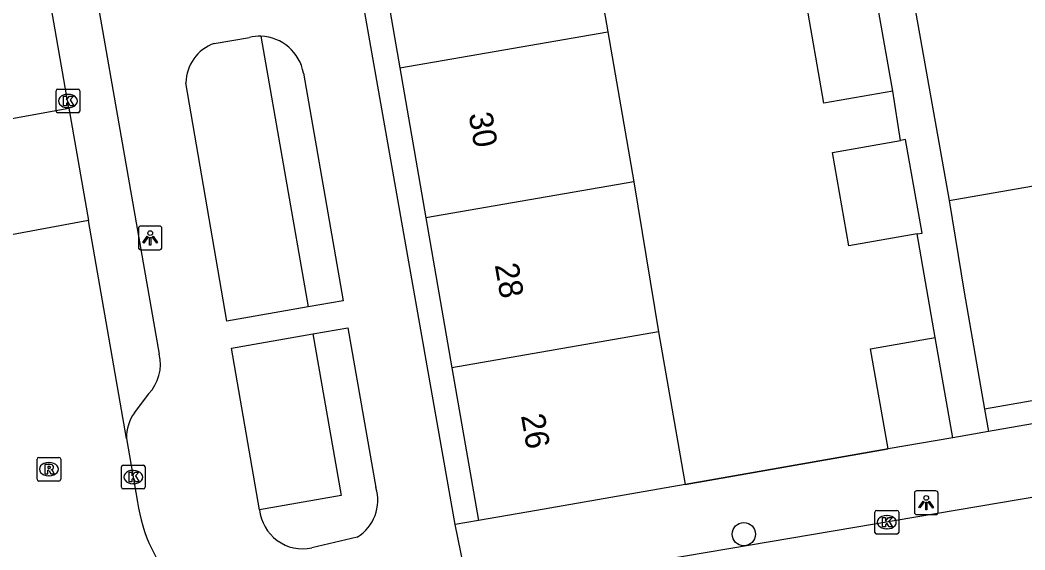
# Model space of a CAD drawing. Extents: x 162880 to 165536, y 384011 to 385179.
# Drawn here: x 164239.51 to 164281.91, y 384679.68 to 384702.05 of the extents above; entities that cross this region are included whole.
import ezdxf

# ---------------------------------------------------------------- set-up
doc = ezdxf.new("R2010")
doc.units = 0
for name, color, linetype in [('IMGEO_Boom', 7, 'Continuous'), ('IMGEO_Groenvoorziening', 7, 'Continuous'), ('IMGEO_Kolk', 7, 'Continuous'), ('IMGEO_Lichtpunt', 7, 'Continuous'), ('IMGEO_Muur', 7, 'Continuous'), ('IMGEO_Pand', 7, 'Continuous'), ('IMGEO_Pand_nummerreeks', 7, 'Continuous'), ('IMGEO_Rijbaan_lokaal_open', 7, 'Continuous'), ('IMGEO_Rioolput', 7, 'Continuous'), ('IMGEO_Voetpad_open', 7, 'Continuous')]:
    doc.layers.add(name, color=color, linetype=linetype)

msp = doc.modelspace()

# ---------------------------------------------------------------- linework, layer by layer
at = {"layer": 'IMGEO_Boom'}
msp.add_circle((164270.048, 384680.346), 0.489, dxfattribs=at)
at = {"layer": 'IMGEO_Groenvoorziening'}
for points in [[(164249.67, 384701.369), (164251.666, 384689.938)], [(164251.865, 384688.805), (164253.057, 384681.977), (164249.61, 384681.375)]]:
    msp.add_lwpolyline(points, dxfattribs=at)
at = {"layer": 'IMGEO_Kolk'}
for p, q in [((164241.023, 384698.211), (164241.023, 384699.063)), ((164241.098, 384699.137), (164241.95, 384699.137)), ((164241.511, 384698.917), (164241.536, 384698.917)), ((164242.024, 384699.063), (164242.024, 384698.211)), ((164241.95, 384698.137), (164241.098, 384698.137)), ((164241.534, 384698.357), (164241.509, 384698.357)), ((164243.783, 384682.331), (164243.783, 384683.183)), ((164243.858, 384683.257), (164244.71, 384683.257)), ((164244.784, 384683.183), (164244.784, 384682.331)), ((164244.271, 384683.037), (164244.296, 384683.037)), ((164244.294, 384682.477), (164244.269, 384682.477)), ((164244.71, 384682.257), (164243.858, 384682.257)), ((164275.582, 384680.423), (164275.582, 384681.275)), ((164275.657, 384681.349), (164276.509, 384681.349)), ((164276.07, 384681.129), (164276.095, 384681.129)), ((164276.583, 384681.275), (164276.583, 384680.423)), ((164276.509, 384680.349), (164275.657, 384680.349)), ((164276.093, 384680.569), (164276.068, 384680.569))]:
    msp.add_line(p, q, dxfattribs=at)
for points in [[(164241.023, 384698.211), (164241.023, 384699.063)], [(164241.098, 384699.137), (164241.95, 384699.137)], [(164242.024, 384699.063), (164242.024, 384698.211)], [(164241.344, 384698.837), (164241.467, 384698.837), (164241.467, 384698.686), (164241.597, 384698.837), (164241.761, 384698.837), (164241.615, 384698.686), (164241.768, 384698.437), (164241.616, 384698.437), (164241.531, 384698.601), (164241.467, 384698.534), (164241.467, 384698.437), (164241.344, 384698.437), (164241.344, 384698.837)], [(164241.95, 384698.137), (164241.098, 384698.137)], [(164243.783, 384682.331), (164243.783, 384683.183)], [(164243.858, 384683.257), (164244.71, 384683.257)], [(164244.784, 384683.183), (164244.784, 384682.331)], [(164244.104, 384682.957), (164244.227, 384682.957), (164244.227, 384682.806), (164244.357, 384682.957), (164244.521, 384682.957), (164244.375, 384682.806), (164244.528, 384682.557), (164244.376, 384682.557), (164244.291, 384682.721), (164244.227, 384682.654), (164244.227, 384682.557), (164244.104, 384682.557), (164244.104, 384682.957)], [(164244.71, 384682.257), (164243.858, 384682.257)], [(164275.582, 384680.423), (164275.582, 384681.275)], [(164275.657, 384681.349), (164276.509, 384681.349)], [(164275.903, 384681.049), (164276.026, 384681.049), (164276.026, 384680.898), (164276.156, 384681.049), (164276.32, 384681.049), (164276.174, 384680.898), (164276.327, 384680.649), (164276.175, 384680.649), (164276.09, 384680.813), (164276.026, 384680.746), (164276.026, 384680.649), (164275.903, 384680.649), (164275.903, 384681.049)], [(164276.583, 384681.275), (164276.583, 384680.423)], [(164276.509, 384680.349), (164275.657, 384680.349)]]:
    msp.add_lwpolyline(points, dxfattribs=at)
for centre, start, end in [((164241.1, 384699.061), 91.552, 178.448), ((164241.1, 384699.061), 91.552, 178.448), ((164241.948, 384699.061), 1.552, 88.448), ((164241.948, 384699.061), 1.552, 88.448), ((164241.1, 384698.213), 181.552, 268.448), ((164241.1, 384698.213), 181.552, 268.448), ((164241.948, 384698.213), 271.552, 358.448), ((164241.948, 384698.213), 271.552, 358.448), ((164243.86, 384683.181), 91.552, 178.448), ((164243.86, 384683.181), 91.552, 178.448), ((164244.708, 384683.181), 1.552, 88.448), ((164244.708, 384683.181), 1.552, 88.448), ((164243.86, 384682.333), 181.552, 268.448), ((164243.86, 384682.333), 181.552, 268.448), ((164244.708, 384682.333), 271.552, 358.448), ((164244.708, 384682.333), 271.552, 358.448), ((164275.659, 384681.273), 91.552, 178.448), ((164275.659, 384681.273), 91.552, 178.448), ((164276.507, 384681.273), 1.552, 88.448), ((164276.507, 384681.273), 1.552, 88.448), ((164275.659, 384680.425), 181.552, 268.448), ((164275.659, 384680.425), 181.552, 268.448), ((164276.507, 384680.425), 271.552, 358.448), ((164276.507, 384680.425), 271.552, 358.448)]:
    msp.add_arc(centre, 0.0765, start, end, dxfattribs=at)
for centre, major_axis, ratio, start_param, end_param in [((164241.51, 384698.637), (-0.387, 0.002), 0.722429, 4.712389, 7.853982), ((164241.535, 384698.637), (-0.39, 0.002), 0.717154, 1.570796, 4.712389), ((164244.27, 384682.757), (-0.387, 0.002), 0.722429, 4.712389, 7.853982), ((164244.295, 384682.757), (-0.39, 0.002), 0.717154, 1.570796, 4.712389), ((164276.069, 384680.849), (-0.387, 0.002), 0.722429, 4.712389, 7.853982), ((164276.094, 384680.849), (-0.39, 0.002), 0.717154, 1.570796, 4.712389)]:
    msp.add_ellipse(centre, major_axis=major_axis, ratio=ratio, start_param=start_param, end_param=end_param, dxfattribs=at)
at = {"layer": 'IMGEO_Lichtpunt'}
for p, q in [((164245.399, 384693.354), (164244.591, 384693.354)), ((164245.399, 384693.354), (164244.591, 384693.354)), ((164244.497, 384693.259), (164244.497, 384692.452)), ((164244.497, 384693.259), (164244.497, 384692.452)), ((164245.493, 384692.452), (164245.493, 384693.259)), ((164245.493, 384692.452), (164245.493, 384693.259)), ((164244.591, 384692.358), (164245.399, 384692.358)), ((164244.591, 384692.358), (164245.399, 384692.358)), ((164277.247, 384682.077), (164277.247, 384681.27)), ((164277.247, 384682.077), (164277.247, 384681.27)), ((164278.149, 384682.172), (164277.341, 384682.172)), ((164278.149, 384682.172), (164277.341, 384682.172)), ((164278.243, 384681.27), (164278.243, 384682.077)), ((164278.243, 384681.27), (164278.243, 384682.077)), ((164277.341, 384681.176), (164278.149, 384681.176)), ((164277.341, 384681.176), (164278.149, 384681.176))]:
    msp.add_line(p, q, dxfattribs=at)
for points in [[(164244.871, 384692.923), (164244.91, 384692.895), (164244.722, 384692.633), (164244.684, 384692.66), (164244.871, 384692.923)], [(164245.083, 384692.895), (164245.121, 384692.922), (164245.308, 384692.66), (164245.269, 384692.632), (164245.083, 384692.895)], [(164244.973, 384692.875), (164245.02, 384692.875), (164245.02, 384692.553), (164244.973, 384692.553), (164244.973, 384692.875)], [(164277.621, 384681.741), (164277.66, 384681.713), (164277.472, 384681.451), (164277.434, 384681.478), (164277.621, 384681.741)], [(164277.723, 384681.693), (164277.77, 384681.693), (164277.77, 384681.371), (164277.723, 384681.371), (164277.723, 384681.693)], [(164277.833, 384681.713), (164277.871, 384681.74), (164278.058, 384681.478), (164278.019, 384681.45), (164277.833, 384681.713)]]:
    msp.add_lwpolyline(points, dxfattribs=at)
for centre in [(164244.996, 384693.057), (164277.746, 384681.875)]:
    msp.add_circle(centre, 0.0994, dxfattribs=at)
for centre, start, end in [((164244.591, 384693.259), 90, 180), ((164244.591, 384693.259), 90, 180), ((164245.399, 384693.259), 0, 90), ((164245.399, 384693.259), 0, 90), ((164244.591, 384692.452), 180, 270), ((164244.591, 384692.452), 180, 270), ((164245.399, 384692.452), 270, 0), ((164245.399, 384692.452), 270, 360), ((164277.341, 384682.077), 90, 180), ((164277.341, 384682.077), 90, 180), ((164278.149, 384682.077), 0, 90), ((164278.149, 384682.077), 0, 90), ((164277.341, 384681.27), 180, 270), ((164277.341, 384681.27), 180, 270), ((164278.149, 384681.27), 270, 0), ((164278.149, 384681.27), 270, 360)]:
    msp.add_arc(centre, 0.0946, start, end, dxfattribs=at)
at = {"layer": 'IMGEO_Muur'}
msp.add_lwpolyline([(164276.136, 384683.942), (164267.572, 384682.442)], dxfattribs=at)
at = {"layer": 'IMGEO_Pand'}
for points in [[(164263.208, 384707.891), (164264.309, 384701.56)], [(164254.43, 384706.365), (164255.53, 384700.034)], [(164276.33, 384699.045), (164275.553, 384703.514)], [(164276.33, 384699.045), (164273.43, 384698.541), (164272.653, 384703.01)], [(164255.53, 384700.034), (164264.309, 384701.56)], [(164264.309, 384701.56), (164265.41, 384695.229)], [(164255.53, 384700.034), (164256.631, 384693.704)], [(164277.36, 384693.022), (164274.485, 384692.514), (164273.786, 384696.464), (164276.665, 384696.973)], [(164277.36, 384693.022), (164277.573, 384693.06), (164276.875, 384697.01), (164276.665, 384696.973)], [(164278.713, 384694.441), (164285.099, 384695.552)], [(164265.41, 384695.229), (164256.631, 384693.704)], [(164265.41, 384695.229), (164266.452, 384688.888)], [(164278.713, 384694.441), (164279.346, 384690.557), (164280.203, 384685.63)], [(164256.631, 384693.704), (164257.732, 384687.373)], [(164266.452, 384688.888), (164257.732, 384687.373)], [(164266.452, 384688.888), (164267.572, 384682.442)], [(164276.136, 384683.942), (164275.401, 384688.17), (164278.129, 384688.645)], [(164278.864, 384684.417), (164278.129, 384688.645)], [(164257.732, 384687.373), (164258.853, 384680.926)], [(164286.633, 384686.748), (164280.203, 384685.63)], [(164278.864, 384684.417), (164276.136, 384683.942)], [(164267.572, 384682.442), (164261.294, 384681.35), (164258.853, 384680.926)]]:
    msp.add_lwpolyline(points, dxfattribs=at)
at = {"layer": 'IMGEO_Rijbaan_lokaal_open'}
for points in [[(164241.561, 384698.334), (164235.695, 384731.894)], [(164234.732, 384697.099), (164241.561, 384698.334)], [(164241.561, 384698.334), (164242.391, 384693.588)], [(164242.391, 384693.588), (164235.566, 384692.318)], [(164243.998, 384684.392), (164242.391, 384693.588)], [(164266.752, 384679.285), (164286.12, 384682.575), (164305.664, 384686.007)], [(164243.998, 384684.392), (164244.466, 384681.699)]]:
    msp.add_lwpolyline(points, dxfattribs=at)
msp.add_arc((164250.819, 384682.528), 6.407, 187.4365, 223.9177, dxfattribs=at)
at = {"layer": 'IMGEO_Rioolput'}
for p, q in [((164240.294, 384683.589), (164241.146, 384683.589)), ((164240.219, 384682.663), (164240.219, 384683.515)), ((164240.707, 384683.369), (164240.732, 384683.369)), ((164241.22, 384683.515), (164241.22, 384682.663)), ((164240.73, 384682.809), (164240.705, 384682.809)), ((164241.146, 384682.589), (164240.294, 384682.589))]:
    msp.add_line(p, q, dxfattribs=at)
for points in [[(164240.294, 384683.589), (164241.146, 384683.589)], [(164240.219, 384682.663), (164240.219, 384683.515)], [(164240.808, 384683.287), (164240.556, 384683.289), (164240.556, 384682.889)], [(164240.734, 384683.208), (164240.68, 384683.208), (164240.68, 384683.127)], [(164241.22, 384683.515), (164241.22, 384682.663)], [(164240.556, 384682.889), (164240.68, 384682.889), (164240.68, 384683.051), (164240.691, 384683.051)], [(164240.68, 384683.127), (164240.732, 384683.127)], [(164240.738, 384683.022), (164240.809, 384682.889), (164240.949, 384682.889), (164240.884, 384683.015)], [(164241.146, 384682.589), (164240.294, 384682.589)]]:
    msp.add_lwpolyline(points, dxfattribs=at)
for centre, radius, start, end in [((164240.296, 384683.513), 0.0765, 91.552, 178.448), ((164240.296, 384683.513), 0.0765, 91.552, 178.448), ((164241.144, 384683.513), 0.0765, 1.552, 88.448), ((164241.144, 384683.513), 0.0765, 1.552, 88.448), ((164240.74, 384683.112), 0.0964, 77.0061, 93.1865), ((164240.754, 384683.169), 0.0378, 276.6634, 79.6772), ((164240.807, 384683.177), 0.109, 350.3612, 89.416), ((164240.805, 384683.177), 0.112, 277.5842, 350.9817), ((164240.69, 384682.998), 0.0533, 26.0293, 88.6989), ((164240.716, 384683.316), 0.19, 274.7715, 282.9687), ((164240.789, 384682.962), 0.108, 29.5134, 73.7905), ((164240.296, 384682.665), 0.0765, 181.552, 268.448), ((164240.296, 384682.665), 0.0765, 181.552, 268.448), ((164241.144, 384682.665), 0.0765, 271.552, 358.448), ((164241.144, 384682.665), 0.0765, 271.552, 358.448)]:
    msp.add_arc(centre, radius, start, end, dxfattribs=at)
for centre, major_axis, ratio, start_param, end_param in [((164240.706, 384683.089), (-0.387, 0.002), 0.722429, 4.712389, 7.853982), ((164240.731, 384683.089), (-0.39, 0.002), 0.717154, 1.570796, 4.712389)]:
    msp.add_ellipse(centre, major_axis=major_axis, ratio=ratio, start_param=start_param, end_param=end_param, dxfattribs=at)
at = {"layer": 'IMGEO_Voetpad_open'}
for points in [[(164238.156, 384729.115), (164245.379, 384687.945)], [(164257.863, 384680.753), (164250.022, 384725.287)], [(164278.972, 384706.791), (164276.594, 384706.383), (164278.713, 384694.441)], [(164247.695, 384701.069), (164249.183, 384701.321)], [(164251.465, 384699.81), (164253.144, 384690.195), (164251.666, 384689.938)], [(164251.666, 384689.938), (164248.225, 384689.339), (164246.499, 384699.402)], [(164276.665, 384696.973), (164276.33, 384699.045)], [(164337.392, 384694.604), (164280.368, 384684.679)], [(164278.129, 384688.645), (164277.36, 384693.022)], [(164249.61, 384681.375), (164248.421, 384688.206), (164251.865, 384688.805)], [(164251.865, 384688.805), (164253.343, 384689.062), (164254.521, 384682.316)], [(164244.927, 384686.271), (164244.326, 384685.473)], [(164280.203, 384685.63), (164280.368, 384684.679)], [(164280.368, 384684.679), (164278.864, 384684.417)], [(164267.572, 384682.442), (164276.136, 384683.942)], [(164258.853, 384680.926), (164257.863, 384680.753)], [(164258.453, 384677.875), (164257.863, 384680.753)], [(164253.734, 384680.222), (164251.813, 384679.764)]]:
    msp.add_lwpolyline(points, dxfattribs=at)
for centre, radius, start, end in [((164248.31, 384699.366), 1.811, 109.8373, 178.8471), ((164249.608, 384699.499), 1.871, 88.1137, 103.1443), ((164249.607, 384699.484), 1.886, 9.9549, 88.0949), ((164243.616, 384687.523), 1.813, 316.3188, 13.4607), ((164245.797, 384684.436), 1.799, 144.8271, 181.4149), ((164252.768, 384681.78), 1.833, 301.7944, 17.0095), ((164251.441, 384681.567), 1.841, 185.9784, 281.6674)]:
    msp.add_arc(centre, radius, start, end, dxfattribs=at)

# ---------------------------------------------------------------- texts
at = {"layer": 'IMGEO_Pand_nummerreeks'}
for s, rotation, p in [('30', 279.8642, (164258.429, 384698.078)), ('28', 279.8661, (164259.535, 384691.715)), ('26', 279.8642, (164260.641, 384685.354))]:
    msp.add_text(s, height=1, rotation=rotation, dxfattribs=at).set_placement(p)

doc.saveas('drawing.dxf')
